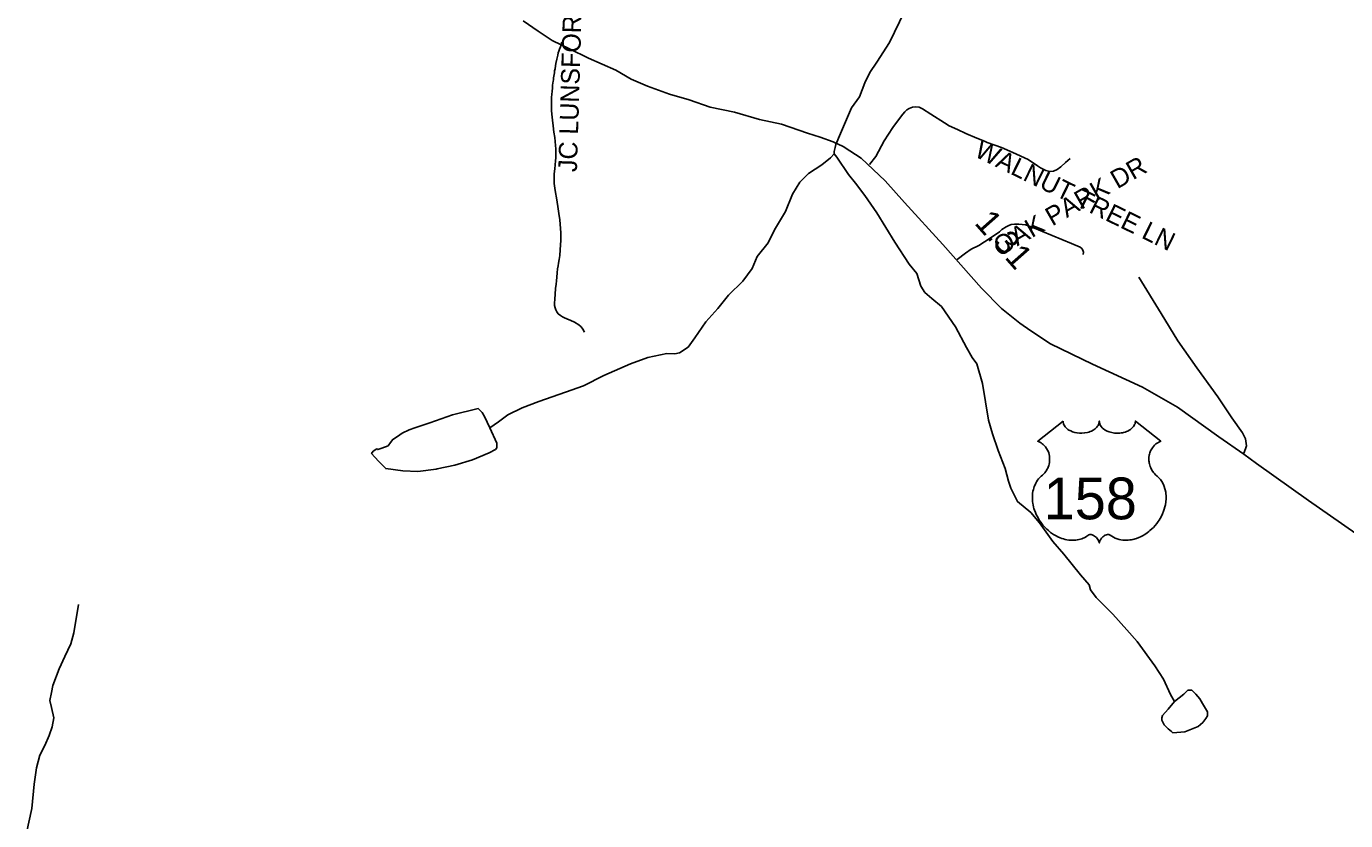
# Model space of a CAD drawing. Extents: x 1950930 to 2061844, y 904556 to 1017002.
# Drawn here: x 2022649 to 2029357, y 943156 to 947194 of the extents above; entities that cross this region are included whole.
import ezdxf

# ---------------------------------------------------------------- set-up
doc = ezdxf.new("R2010")
doc.units = 0
for name, color, linetype in [('Exist Hydrographic Creek Single Shore', 7, 'Continuous'), ('Exist Hydrographic Misc Water Feature', 7, 'Continuous'), ('Exist Road Non-System Type 51', 7, 'Continuous'), ('Exist Road Non-System Type 51 Label', 7, 'Continuous'), ('Exist Road Primary US Attributed', 7, 'Continuous'), ('Exist Road Primary US Mileage Hundredths English Label', 7, 'Continuous'), ('Exist Road Primary US Shield CELL', 7, 'Continuous'), ('Exist Road Primary US Shield Number Label', 7, 'Continuous')]:
    doc.layers.add(name, color=color, linetype=linetype)

msp = doc.modelspace()

# ---------------------------------------------------------------- linework, layer by layer
at = {"layer": 'Exist Hydrographic Creek Single Shore'}
for points in [[(2027243.9, 947791.9), (2027232, 947756.1), (2027232.1, 947648.1), (2027208.3, 947496), (2027168.2, 947383.9), (2027088.3, 947217.9), (2027036.6, 947112), (2026972.5, 947011.9), (2026936.6, 946959.8), (2026912.6, 946907.8), (2026884.5, 946835.9), (2026844.6, 946779.9), (2026788.7, 946649.8), (2026764.6, 946593.9), (2026760.7, 946577.9), (2026756.6, 946557.6), (2026756.7, 946545.8)], [(2026756.7, 946545.8), (2026736.9, 946525.8), (2026692.9, 946489.7), (2026624.7, 946445.8), (2026580.8, 946401.7), (2026544.8, 946341.5), (2026508.8, 946253.6), (2026453.1, 946159.6), (2026421.2, 946093.6), (2026364.9, 946023.6), (2026339.1, 945963.4), (2026291.1, 945899.4), (2026219.1, 945827.4), (2026165.2, 945759.3), (2026103.4, 945691.3), (2026047.2, 945611.4), (2026013.4, 945563.2), (2025969.2, 945535.2), (2025945.5, 945529.2), (2025905.5, 945531.3), (2025809.2, 945511), (2025721.3, 945479), (2025585.5, 945419.1), (2025481.4, 945366.8), (2025389.5, 945334.9), (2025321.4, 945310.7), (2025253.6, 945286.9), (2025169.6, 945254.8), (2025097.6, 945218.6), (2025049.6, 945182.8), (2025005.7, 945152.5)]]:
    msp.add_lwpolyline(points, dxfattribs=at)
at = {"layer": 'Exist Hydrographic Misc Water Feature'}
for points in [[(2026756.7, 946545.8), (2026768.9, 946529.8), (2026828.7, 946441.9), (2026864.9, 946397.8), (2026912.8, 946333.8), (2026973, 946245.9), (2027065.1, 946098), (2027136.9, 945985.9), (2027177, 945937.8), (2027197.3, 945874.1), (2027217.3, 945841.8), (2027253.1, 945809.9), (2027301.1, 945769.9), (2027373.2, 945666), (2027429.4, 945562.1), (2027457.5, 945510), (2027481.5, 945478), (2027509.6, 945378), (2027541.5, 945192.2), (2027561.7, 945122.3), (2027589.5, 945038), (2027625.7, 944946), (2027641.8, 944882), (2027653.8, 944846.3), (2027687.9, 944778.3), (2027755.9, 944722.1), (2027799.8, 944670.4), (2027868.1, 944574.4), (2027923.8, 944510.3), (2028008, 944406.5), (2028052.2, 944354.4), (2028060.2, 944330.2), (2028087.9, 944290.3), (2028172.2, 944206.5), (2028244.4, 944126.6), (2028296.3, 944066.4), (2028386.3, 943942.5), (2028430.5, 943874.6), (2028466.3, 943796.8), (2028486.6, 943762.5)], [(2025005.7, 945152.5), (2025041.5, 945074.7), (2025041.6, 945050.7), (2025033.6, 945042.7), (2025001.8, 945026.6), (2024917.7, 944990.6), (2024827.8, 944962.6), (2024737.5, 944944.5), (2024731.6, 944942.6), (2024639.8, 944930.4), (2024563.7, 944934.3), (2024475.7, 944946.3), (2024439.7, 944984.4), (2024403.8, 945022.3), (2024411.6, 945034.2), (2024431.5, 945046.3), (2024435.7, 945042.3), (2024455.5, 945050.4), (2024487.6, 945062.2), (2024499.4, 945078.4), (2024511.6, 945094.2), (2024535.5, 945108.5), (2024559.5, 945126.3), (2024595.6, 945142.3), (2024623.7, 945152.6), (2024699.4, 945178.6), (2024815.4, 945218.5), (2024945.4, 945250.6), (2024965.6, 945230.5), (2024977.7, 945210.5), (2025005.7, 945152.5)], [(2022648.8, 943093.2), (2022676.7, 943217.3), (2022688.4, 943341.1), (2022700.3, 943425.2), (2022716.4, 943489.2), (2022742.4, 943537.2), (2022764.5, 943589.3), (2022780.5, 943633.2), (2022788.3, 943679.4), (2022776.2, 943731.1), (2022768.5, 943767.4), (2022776.2, 943807.3), (2022784.1, 943843.2), (2022816.1, 943927.2), (2022844.3, 943991.3), (2022874.2, 944055.3), (2022890.1, 944111.4), (2022914.1, 944255.3)], [(2028486.6, 943762.5), (2028534.6, 943798.6), (2028554.3, 943818.6), (2028574.4, 943818.8), (2028582.4, 943810.8), (2028594.3, 943798.7), (2028614.5, 943774.7), (2028628.4, 943750.7), (2028654.4, 943708.9), (2028654.4, 943688.8), (2028646.5, 943674.6), (2028630.3, 943654.5), (2028606.6, 943634.7), (2028538.5, 943606.6), (2028478.6, 943602.6), (2028470.6, 943608.6), (2028454.5, 943622.7), (2028434.5, 943642.5), (2028422.5, 943666.7), (2028422.5, 943678.5), (2028426.3, 943690.6), (2028454.5, 943722.5), (2028486.6, 943762.5)]]:
    msp.add_lwpolyline(points, dxfattribs=at)
at = {"layer": 'Exist Road Non-System Type 51'}
for points in [[(2025372.1, 947114.3), (2025364, 947090.3), (2025359.2, 947078.8), (2025355.5, 947067.8), (2025353.4, 947060.4), (2025350.4, 947047.6), (2025345.4, 947027.1), (2025340.8, 947005.1), (2025339, 946994.2), (2025336.8, 946979), (2025334.8, 946967.5), (2025333.4, 946958.8), (2025332.1, 946950.3), (2025330.6, 946940.9), (2025329.6, 946932.1), (2025328.8, 946924.6), (2025327.5, 946913.8), (2025326.4, 946907.9), (2025324.2, 946894.2), (2025323.4, 946880.8), (2025321.5, 946864.6), (2025320.1, 946848.8), (2025319.2, 946834.1), (2025318.9, 946816.8), (2025318.6, 946798.8), (2025318.9, 946781.8), (2025319.5, 946766.5), (2025320.6, 946748.3), (2025323.6, 946716.9), (2025327.4, 946689.3), (2025331.5, 946657.3), (2025335.4, 946629.4), (2025338, 946609.1), (2025339.8, 946588.6), (2025341.2, 946571.2), (2025341, 946550.8), (2025340.4, 946526.1), (2025339.5, 946511.1), (2025335.1, 946470), (2025331.9, 946444.1), (2025332, 946416.6), (2025332.9, 946394.9), (2025338.1, 946360.1), (2025346.2, 946312.2), (2025352.9, 946266.2), (2025356.4, 946242.9), (2025360.8, 946210.7), (2025362.8, 946188.2), (2025364.2, 946167), (2025365.5, 946144.6), (2025365.9, 946126.9), (2025365.5, 946104.9), (2025364.2, 946083.6), (2025363.5, 946058.4), (2025360.8, 946030.1), (2025357.2, 946008.9), (2025354.9, 945991.1), (2025352.1, 945976.2), (2025350.1, 945962.4), (2025348.1, 945941.2), (2025345.4, 945919.9), (2025343.9, 945901.4), (2025342.6, 945882.9), (2025339.9, 945862.1), (2025337.5, 945832.6), (2025335.2, 945806.6), (2025333.6, 945786.9), (2025334.8, 945775.1), (2025337.1, 945762.9), (2025341.1, 945753.1), (2025346.2, 945742.5), (2025353.2, 945733.4), (2025364.2, 945724.4), (2025374.1, 945718.1), (2025384.8, 945712.2), (2025397.4, 945707.5), (2025417.9, 945698.8), (2025435.5, 945690.6), (2025457.1, 945677.2), (2025468.9, 945666.1), (2025477.9, 945654.1), (2025486.5, 945639.6)], [(2026936.2, 946491.7), (2026967.6, 946532.2), (2027009.9, 946612.9), (2027053.6, 946680.6), (2027083, 946718.9), (2027104.9, 946748.1), (2027115.2, 946760.6), (2027125.8, 946769.4), (2027138.1, 946777.2), (2027154.4, 946784), (2027169.4, 946785.6), (2027187.6, 946782.9), (2027205.4, 946775.1), (2027247.5, 946748.1), (2027316.8, 946704.3), (2027341, 946689.5), (2027383.1, 946669.7), (2027424.8, 946650.4), (2027482, 946625.4), (2027520.6, 946610.9), (2027534.1, 946604.6), (2027606.2, 946578.9), (2027663.8, 946553.1), (2027742.9, 946518.2), (2027790.2, 946485.4), (2027805.1, 946475.8), (2027818.6, 946468.5), (2027832.8, 946461.2), (2027845.8, 946457.6), (2027854, 946456), (2027871.2, 946458.1), (2027890, 946465.9), (2027908.1, 946480.4), (2027932.1, 946501.8), (2027956, 946522.8)], [(2027380.6, 946009.5), (2027424.2, 946040.8), (2027452.1, 946060.9), (2027491.8, 946080.5), (2027549.5, 946118.1), (2027596.9, 946150.1), (2027608.8, 946160.9), (2027630.4, 946174.8), (2027643.8, 946181.5), (2027656.1, 946186.6), (2027673.6, 946188.2), (2027695.2, 946189.2), (2027728.8, 946184.6), (2027765.6, 946170.9), (2027962.9, 946090.6), (2028006.5, 946071.8), (2028015.2, 946064.5), (2028020.4, 946055.8), (2028024, 946046), (2028022.4, 946035.2)], [(2028838.1, 945019.3), (2028849.6, 945051.1), (2028852, 945061.7), (2028851.5, 945074.1), (2028847.9, 945096.6), (2028832.5, 945127.2), (2028778.8, 945204.7), (2028706.4, 945310.1), (2028600.4, 945458.7), (2028503.9, 945595.4), (2028417.9, 945733.9), (2028305.6, 945919.4)]]:
    msp.add_lwpolyline(points, dxfattribs=at)
at = {"layer": 'Exist Road Primary US Attributed'}
msp.add_lwpolyline([(2025174.6, 947221.8), (2025250.5, 947169.8), (2025322.6, 947121.9), (2025410.7, 947079.8), (2025506.7, 947032), (2025646.7, 946971.9), (2025723.2, 946926.8), (2025807.5, 946890.7), (2025918.8, 946850), (2026019.6, 946821.4), (2026124.9, 946783.8), (2026249.7, 946758.2), (2026376.1, 946720.6), (2026489, 946696.4), (2026620.9, 946650.7), (2026684.9, 946630.6), (2026750.3, 946606.5), (2026802.2, 946583.9), (2026836, 946561.3), (2026893.2, 946523.7), (2027014.7, 946408.9), (2027114, 946298.2), (2027309.1, 946085.6), (2027505.4, 945863.2), (2027607, 945760.2), (2027699.9, 945684.7), (2027755.6, 945645.5), (2027855.2, 945579.7), (2028068.8, 945476.5), (2028323.4, 945360.2), (2028502.5, 945257.9), (2028711.8, 945107.9), (2028839.8, 945019.6), (2028902.6, 944972.5), (2029168.5, 944784), (2029520.1, 944538.2)], dxfattribs=at)
at = {"layer": 'Exist Road Primary US Shield CELL'}
msp.add_lwpolyline([(2027919.9, 945187.3), (2027920.3, 945182), (2027921.5, 945175.7), (2027922.5, 945172.4), (2027925.5, 945166.2), (2027930.4, 945158.8), (2027937.1, 945151.6), (2027944.8, 945145.3), (2027950, 945142), (2027958.8, 945137.3), (2027968.7, 945133.1), (2027979.8, 945129.9), (2027991.1, 945127.6), (2028003.5, 945126.2), (2028015.7, 945126), (2028028.9, 945127), (2028043.5, 945129.8), (2028050.3, 945131.6), (2028057.8, 945134.2), (2028064.8, 945137), (2028072.5, 945141.1), (2028078.6, 945145.1), (2028083.4, 945148.6), (2028090.3, 945155.1), (2028095.7, 945161.9), (2028098, 945165.7), (2028099.9, 945169.3), (2028102.6, 945177.1), (2028103.4, 945180.5), (2028103.9, 945187.6), (2028104.4, 945181.6), (2028105, 945177.9), (2028106, 945174.3), (2028107.5, 945170.4), (2028110.2, 945164.9), (2028113.3, 945160.4), (2028119, 945153.6), (2028122.6, 945150.3), (2028125.8, 945147.6), (2028134.6, 945141.6), (2028144.8, 945136.4), (2028149.8, 945134.2), (2028155, 945132.4), (2028161.5, 945130.4), (2028168.3, 945128.8), (2028174.9, 945127.7), (2028181.8, 945126.7), (2028188.8, 945126.2), (2028194.5, 945126), (2028201.4, 945126.1), (2028207.9, 945126.5), (2028214.5, 945127.2), (2028221.8, 945128.5), (2028227.7, 945129.7), (2028235.4, 945131.8), (2028242.4, 945134.3), (2028248.5, 945137), (2028256.5, 945141.1), (2028263, 945145.2), (2028267.7, 945149), (2028273.3, 945154.1), (2028278.6, 945160.3), (2028281.7, 945164.8), (2028283.9, 945169.4), (2028286, 945174.3), (2028287.2, 945179.4), (2028287.8, 945183.9), (2028288, 945187.8), (2028416.6, 945085.3), (2028413.5, 945084.1), (2028406.5, 945080.7), (2028401, 945077.5), (2028392.2, 945071.2), (2028388.4, 945067.8), (2028384.6, 945064.2), (2028381.1, 945060.4), (2028378, 945056.9), (2028374.3, 945051.7), (2028370.9, 945046.5), (2028367.7, 945040.8), (2028365.3, 945035.9), (2028361.3, 945025.6), (2028359.4, 945019), (2028358.2, 945013.5), (2028356.7, 945002), (2028356.3, 944996.5), (2028356.3, 944991.1), (2028356.6, 944985.4), (2028357.1, 944980), (2028358.1, 944974.3), (2028359, 944969.3), (2028360.6, 944963.1), (2028362.9, 944956), (2028365.7, 944949), (2028371.6, 944937.9), (2028379.2, 944926.5), (2028384.6, 944920.1), (2028389.9, 944914.6), (2028397.8, 944907.9), (2028402.1, 944904.1), (2028407, 944899.2), (2028415.1, 944889.9), (2028418.4, 944885.4), (2028421.7, 944880.5), (2028424.7, 944875.4), (2028427.7, 944869.9), (2028430.2, 944865.2), (2028434.7, 944854.1), (2028438, 944843.4), (2028439.5, 944837.8), (2028441.9, 944825.2), (2028442.8, 944819), (2028443.8, 944806.6), (2028443.8, 944791.8), (2028442.7, 944777.6), (2028440, 944761.1), (2028437.8, 944751.3), (2028434.5, 944739.8), (2028431.2, 944729.8), (2028425.3, 944715.2), (2028420.1, 944704.5), (2028413.3, 944692.1), (2028408.7, 944684.5), (2028403.3, 944676.5), (2028396.6, 944667.2), (2028388.7, 944657.3), (2028379.2, 944646.9), (2028371.5, 944639.2), (2028361.5, 944630.3), (2028355.4, 944625.3), (2028346.7, 944618.7), (2028334.9, 944610.8), (2028323.2, 944604.1), (2028313.2, 944599), (2028304.4, 944595.2), (2028293, 944590.8), (2028274.1, 944585.6), (2028267.1, 944584.2), (2028258.9, 944582.9), (2028251.3, 944582.2), (2028243.8, 944581.7), (2028233.8, 944581.7), (2028223.9, 944582.5), (2028214.4, 944583.9), (2028204.6, 944585.9), (2028194.4, 944588.9), (2028185.1, 944592.6), (2028175.7, 944597.2), (2028159.8, 944607.3), (2028155.2, 944609.7), (2028152.6, 944610.4), (2028146.4, 944610.7), (2028140.7, 944609.5), (2028134.7, 944607.1), (2028131.2, 944605.2), (2028126.4, 944602.1), (2028122.8, 944599.2), (2028118.4, 944595), (2028115.3, 944591.5), (2028113, 944588.8), (2028108.5, 944581.7), (2028106.9, 944578.4), (2028105.3, 944574), (2028103.8, 944567.7), (2028101.8, 944575.7), (2028099.4, 944581), (2028096.7, 944585.6), (2028093.8, 944589.6), (2028089.4, 944594.8), (2028085.3, 944598.7), (2028080.5, 944602.6), (2028075.3, 944605.7), (2028071.2, 944607.9), (2028067.4, 944609.3), (2028062.7, 944610.4), (2028058.9, 944610.7), (2028055.8, 944610.7), (2028051.5, 944609.7), (2028045.7, 944605.5), (2028040.2, 944601.7), (2028034.2, 944598), (2028027.1, 944594.2), (2028021.8, 944591.8), (2028015.6, 944589.3), (2028008.3, 944586.9), (2028000.4, 944584.8), (2027992.3, 944583.2), (2027985.1, 944582.1), (2027977.5, 944581.4), (2027970.6, 944581.2), (2027963.4, 944581.3), (2027956.6, 944581.8), (2027948.8, 944582.5), (2027939.1, 944583.9), (2027931, 944585.8), (2027922.5, 944588), (2027913.8, 944590.8), (2027904.4, 944594.3), (2027892.7, 944599.4), (2027884.6, 944603.6), (2027871.8, 944611), (2027856.7, 944621.4), (2027845.4, 944630.6), (2027837.1, 944638.1), (2027824.8, 944650.6), (2027817.7, 944658.7), (2027806.4, 944673.3), (2027799.2, 944683.8), (2027794.5, 944691.6), (2027787.7, 944704.1), (2027783.9, 944711.9), (2027779, 944723.3), (2027775.2, 944733.7), (2027772, 944743.6), (2027770.3, 944749.9), (2027767.9, 944760.9), (2027766.4, 944768.7), (2027764.9, 944779.4), (2027764.1, 944790.8), (2027764, 944801.2), (2027764.3, 944809.8), (2027765.2, 944819.9), (2027767, 944830.7), (2027769, 944839.8), (2027770.9, 944846.5), (2027773.6, 944854.5), (2027777.2, 944863.4), (2027781.5, 944871.9), (2027785.5, 944879), (2027790.6, 944886.6), (2027795.6, 944893), (2027802.2, 944900.2), (2027809, 944906.7), (2027815.3, 944911.8), (2027822.7, 944919.1), (2027826.6, 944923.5), (2027831.3, 944929.7), (2027835, 944935.4), (2027838, 944940.5), (2027841.9, 944948), (2027844.2, 944953.6), (2027847.2, 944962.3), (2027848.7, 944968.3), (2027850.2, 944976.2), (2027851.2, 944983.5), (2027851.6, 944992.7), (2027851.3, 945000.3), (2027850.4, 945009.2), (2027848.7, 945017.7), (2027846.7, 945025.2), (2027843.5, 945033.7), (2027840.6, 945039.9), (2027835.6, 945048.4), (2027830.1, 945056.2), (2027824.5, 945062.6), (2027818.8, 945068.3), (2027813.3, 945072.5), (2027808.1, 945076.2), (2027801.6, 945080.2), (2027795.3, 945083.3), (2027791.3, 945084.9)], close=True, dxfattribs=at)

# ---------------------------------------------------------------- texts
at = {"layer": 'Exist Road Non-System Type 51 Label'}
for s, rotation, p in [('  JC LUNSFORD RD', 88.31051, (2025445.9, 946382.1)), ('  WALNUT TREE LN', 333.96758, (2027399.9, 946567.1)), ('  OAK PARK DR', 29.74488, (2027540, 945991.1))]:
    msp.add_text(s, height=95, rotation=rotation, dxfattribs=at).set_placement(p)
at = {"layer": 'Exist Road Primary US Mileage Hundredths English Label'}
msp.add_text('1.31', height=125, rotation=311.43374, dxfattribs=at).set_placement((2027465.1, 946192.5))
at = {"layer": 'Exist Road Primary US Shield Number Label'}
msp.add_text('158', height=212.5, dxfattribs=at).set_placement((2027821.1, 944688))

doc.saveas('drawing.dxf')
